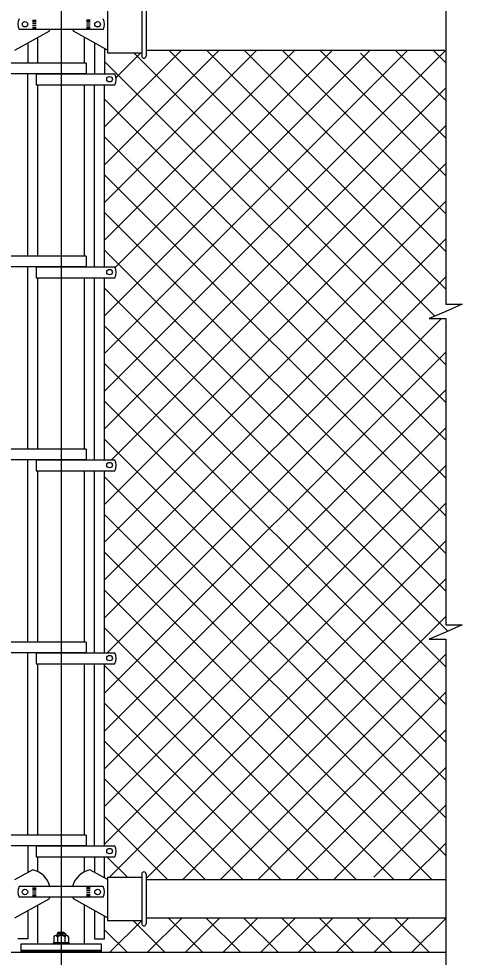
# Model space of a CAD drawing. Extents: x 110698 to 110915, y 110390 to 110472.
# Drawn here: x 110802.25 to 110805.01, y 110455.78 to 110461.64 of the extents above; entities that cross this region are included whole.
import ezdxf

# ---------------------------------------------------------------- set-up
doc = ezdxf.new("R2010")
doc.units = 0
for name, color, linetype in [('AdhocPoint_dp', 7, 'Continuous'), ('PlotBorder_dp', 7, 'Continuous'), ('SheetBorder_dp', 7, 'Continuous'), ('SheetLines_dp', 7, 'Continuous'), ('TextMisc', 7, 'Continuous')]:
    doc.layers.add(name, color=color, linetype=linetype)

msp = doc.modelspace()

# ---------------------------------------------------------------- linework, layer by layer
at = {"layer": 'AdhocPoint_dp'}
msp.add_line((110802.5109, 110464.1815), (110802.5109, 110452.6217), dxfattribs=at)
at = {"layer": 'PlotBorder_dp'}
msp.add_line((110802.5109, 110455.8731), (110802.5109, 110455.8724), dxfattribs=at)
for points in [[(110804.9109, 110461.8153), (110804.9109, 110459.8591), (110805.0142, 110459.8591), (110804.9109, 110459.8141), (110804.8075, 110459.7691), (110804.9109, 110459.7691), (110804.9109, 110458.8754)], [(110804.9109, 110458.8754), (110804.9109, 110457.8577), (110805.0142, 110457.8577), (110804.9109, 110457.8127), (110804.8075, 110457.7677), (110804.9109, 110457.7677), (110804.9109, 110455.8133)], [(110804.9108, 110455.8133), (110804.9108, 110454.3793), (110805.0141, 110454.3793), (110804.9108, 110454.3343), (110804.8075, 110454.2893), (110804.9108, 110454.2893), (110804.9108, 110452.7468)]]:
    msp.add_lwpolyline(points, dxfattribs=at)
msp.add_open_spline([(110803.3059, 110462.9496), (110802.8774, 110462.9749), (110802.1464, 110462.7562), (110801.8439, 110462.1675), (110801.6758, 110460.6605)], degree=2, dxfattribs=at)
at = {"layer": 'SheetBorder_dp'}
for p, q in [((110802.7818, 110459.3161), (110804.9108, 110461.4452)), ((110802.7818, 110459.7875), (110804.4378, 110461.4435)), ((110802.7818, 110460.2589), (110803.9664, 110461.4435)), ((110802.7818, 110460.4946), (110803.7307, 110461.4435)), ((110802.7818, 110460.7303), (110803.495, 110461.4435)), ((110802.7818, 110460.966), (110803.2593, 110461.4435)), ((110802.7818, 110459.5518), (110804.6735, 110461.4435)), ((110802.8476, 110460.0891), (110804.2021, 110461.4435)), ((110803.1842, 110461.4435), (110804.8432, 110459.7846)), ((110803.4199, 110461.4435), (110804.9108, 110459.9526)), ((110803.6556, 110461.4435), (110804.9108, 110460.1883)), ((110803.8913, 110461.4435), (110804.9108, 110460.424)), ((110804.127, 110461.4435), (110804.9108, 110460.6597)), ((110804.5984, 110461.4435), (110804.9108, 110461.1311)), ((110804.8341, 110461.4435), (110804.9108, 110461.3668)), ((110802.7818, 110461.3745), (110804.9108, 110459.2455)), ((110802.8536, 110461.2736), (110803.0063, 110461.4263)), ((110802.9657, 110461.4263), (110804.9108, 110459.4812)), ((110804.3799, 110461.4263), (110804.9108, 110460.8954)), ((110802.7818, 110459.0804), (110804.9108, 110461.2095)), ((110802.7818, 110461.1388), (110804.9108, 110459.0098)), ((110802.8244, 110458.8873), (110804.9108, 110460.9738)), ((110802.7818, 110460.9031), (110804.9108, 110458.7741)), ((110802.7818, 110458.609), (110804.9108, 110460.7381)), ((110802.7818, 110460.6674), (110804.9108, 110458.5384)), ((110802.7818, 110458.3733), (110804.9108, 110460.5024)), ((110802.7818, 110460.4317), (110804.9108, 110458.3026)), ((110802.7818, 110458.1376), (110804.9108, 110460.2667)), ((110802.7818, 110460.196), (110804.9108, 110458.0669)), ((110802.7818, 110457.9019), (110804.9108, 110460.031)), ((110802.7818, 110459.9603), (110804.9238, 110457.8183)), ((110802.7981, 110457.6825), (110804.8846, 110459.769)), ((110802.7818, 110459.7246), (110804.9108, 110457.5955)), ((110802.7818, 110457.4305), (110804.9108, 110459.5596)), ((110802.7818, 110459.4889), (110804.9108, 110457.3598)), ((110802.7818, 110457.1948), (110804.9108, 110459.3239)), ((110802.7818, 110459.2532), (110804.9108, 110457.1241)), ((110802.7818, 110456.9591), (110804.9108, 110459.0882)), ((110802.7818, 110459.0175), (110804.9108, 110456.8884)), ((110802.7818, 110456.7234), (110804.9108, 110458.8525)), ((110802.7818, 110458.7818), (110804.9108, 110456.6527)), ((110802.7818, 110456.4877), (110804.9108, 110458.6168)), ((110802.7818, 110458.5461), (110804.9108, 110456.417)), ((110802.8116, 110456.2818), (110804.9108, 110458.3811)), ((110802.7818, 110458.3104), (110804.8258, 110456.2664)), ((110803.0402, 110456.2748), (110804.9108, 110458.1454)), ((110802.7818, 110458.0747), (110804.5901, 110456.2664)), ((110803.2676, 110456.2664), (110804.9108, 110457.9097)), ((110802.7818, 110457.839), (110804.3544, 110456.2664)), ((110803.5033, 110456.2664), (110804.9108, 110457.6739)), ((110802.7818, 110457.6033), (110804.1187, 110456.2664)), ((110803.739, 110456.2664), (110804.9108, 110457.4382)), ((110802.7818, 110457.3676), (110803.883, 110456.2664)), ((110803.9747, 110456.2664), (110804.9108, 110457.2025)), ((110802.7818, 110457.1319), (110803.6473, 110456.2664)), ((110804.2104, 110456.2664), (110804.9108, 110456.9668)), ((110802.7818, 110456.8962), (110803.4116, 110456.2664)), ((110804.4615, 110456.2818), (110804.9108, 110456.7311)), ((110802.7818, 110456.6605), (110803.1759, 110456.2664)), ((110804.6818, 110456.2664), (110804.9108, 110456.4954)), ((110802.7964, 110456.4102), (110802.9248, 110456.2818)), ((110802.8145, 110455.8133), (110803.0134, 110456.0122)), ((110802.9613, 110456.0096), (110803.1576, 110455.8133)), ((110803.0502, 110455.8133), (110803.2637, 110456.0268)), ((110803.1798, 110456.0268), (110803.3933, 110455.8133)), ((110803.2859, 110455.8133), (110803.4994, 110456.0268)), ((110803.4155, 110456.0268), (110803.629, 110455.8133)), ((110803.5216, 110455.8133), (110803.7351, 110456.0268)), ((110803.6512, 110456.0268), (110803.8647, 110455.8133)), ((110803.7573, 110455.8133), (110803.9708, 110456.0268)), ((110803.8869, 110456.0268), (110804.1004, 110455.8133)), ((110803.993, 110455.8133), (110804.2065, 110456.0268)), ((110804.1226, 110456.0268), (110804.3361, 110455.8133)), ((110804.2287, 110455.8133), (110804.4422, 110456.0268)), ((110804.3583, 110456.0268), (110804.5718, 110455.8133)), ((110804.4644, 110455.8133), (110804.6779, 110456.0268)), ((110804.594, 110456.0268), (110804.8075, 110455.8133)), ((110804.7001, 110455.8133), (110804.9108, 110456.024)), ((110802.4997, 110455.9348), (110802.5204, 110455.9348)), ((110802.4997, 110455.9251), (110802.5204, 110455.9251)), ((110802.7818, 110455.9534), (110802.9219, 110455.8133)), ((110802.2609, 110455.8202), (110802.7609, 110455.8202)), ((110802.2609, 110455.8167), (110802.7609, 110455.8167))]:
    msp.add_line(p, q, dxfattribs=at)
msp.add_lwpolyline([(110802.2609, 110455.8237), (110802.7609, 110455.8237), (110802.7609, 110455.8133), (110802.2609, 110455.8133)], close=True, dxfattribs=at)
at = {"layer": 'SheetLines_dp'}
msp.add_line((110801.5109, 110455.8133), (110804.9108, 110455.8133), dxfattribs=at)
at = {"layer": 'TextMisc'}
for p, q in [((110802.8004, 110461.6985), (110802.8004, 110461.4263)), ((110803.0134, 110461.7181), (110803.0134, 110461.4084)), ((110803.0402, 110461.7181), (110803.0402, 110461.4084)), ((110802.3309, 110461.6334), (110802.3543, 110461.6334)), ((110802.3309, 110461.6238), (110802.3543, 110461.6238)), ((110802.3309, 110461.613), (110802.3543, 110461.613)), ((110802.6909, 110461.6334), (110802.6674, 110461.6334)), ((110802.6909, 110461.6238), (110802.6674, 110461.6238)), ((110802.6909, 110461.613), (110802.6674, 110461.613)), ((110802.2213, 110461.4444), (110802.4353, 110461.563)), ((110802.7733, 110461.5734), (110802.2485, 110461.5734)), ((110802.3309, 110461.6012), (110802.3543, 110461.6012)), ((110802.3309, 110461.5894), (110802.3543, 110461.5894)), ((110802.3309, 110461.5796), (110802.3543, 110461.5796)), ((110802.8004, 110461.4444), (110802.5865, 110461.563)), ((110802.6909, 110461.6012), (110802.6674, 110461.6012)), ((110802.6909, 110461.5894), (110802.6674, 110461.5894)), ((110802.6909, 110461.5796), (110802.6674, 110461.5796)), ((110802.3025, 110461.4894), (110802.3025, 110461.3643)), ((110802.3651, 110461.3643), (110802.3651, 110461.5241)), ((110802.6568, 110461.3643), (110802.6568, 110461.524)), ((110802.7193, 110461.4894), (110802.7193, 110461.2967)), ((110802.7193, 110461.4894), (110802.7193, 110461.4425)), ((110802.7818, 110461.4548), (110802.7818, 110461.2967)), ((110802.7818, 110461.4548), (110802.7818, 110461.4425)), ((110804.9108, 110461.4435), (110803.0402, 110461.4435)), ((110803.0134, 110461.4263), (110802.8004, 110461.4263)), ((110802.6667, 110461.3643), (110802.1756, 110461.3643)), ((110802.6667, 110461.3643), (110802.6667, 110461.2967)), ((110802.6667, 110461.2967), (110802.1763, 110461.2967)), ((110802.3025, 110460.1596), (110802.3025, 110461.2967)), ((110802.3552, 110461.2967), (110802.3552, 110461.2291)), ((110802.3552, 110461.2967), (110802.8462, 110461.2967)), ((110802.3552, 110461.2291), (110802.8455, 110461.2291)), ((110802.3651, 110460.1596), (110802.3651, 110461.2291)), ((110802.6568, 110460.1596), (110802.6568, 110461.2291)), ((110802.7193, 110460.092), (110802.7193, 110461.2291)), ((110802.7818, 110460.092), (110802.7818, 110461.2291)), ((110802.6667, 110460.1596), (110802.1756, 110460.1596)), ((110802.6667, 110460.1596), (110802.6667, 110460.092)), ((110802.6667, 110460.092), (110802.1763, 110460.092)), ((110802.3025, 110458.9549), (110802.3025, 110460.092)), ((110802.3552, 110460.092), (110802.3552, 110460.0244)), ((110802.3552, 110460.092), (110802.8462, 110460.092)), ((110802.3552, 110460.0244), (110802.8455, 110460.0244)), ((110802.3651, 110458.9549), (110802.3651, 110460.0244)), ((110802.6568, 110458.9549), (110802.6568, 110460.0244)), ((110802.7193, 110458.8873), (110802.7193, 110460.0244)), ((110802.7818, 110458.8873), (110802.7818, 110460.0244)), ((110802.6667, 110458.9549), (110802.1756, 110458.9549)), ((110802.6667, 110458.9549), (110802.6667, 110458.8873)), ((110802.6667, 110458.8873), (110802.1763, 110458.8873)), ((110802.3025, 110457.7502), (110802.3025, 110458.8873)), ((110802.3552, 110458.8873), (110802.3552, 110458.8197)), ((110802.3552, 110458.8873), (110802.8462, 110458.8873)), ((110802.3552, 110458.8197), (110802.8455, 110458.8197)), ((110802.3651, 110457.7502), (110802.3651, 110458.8197)), ((110802.6568, 110457.7502), (110802.6568, 110458.8197)), ((110802.7193, 110457.6825), (110802.7193, 110458.8197)), ((110802.7818, 110457.6825), (110802.7818, 110458.8197)), ((110802.6667, 110457.7502), (110802.1756, 110457.7502)), ((110802.6667, 110457.7502), (110802.6667, 110457.6825)), ((110802.6667, 110457.6825), (110802.1763, 110457.6825)), ((110802.3025, 110456.5455), (110802.3025, 110457.6825)), ((110802.3552, 110457.6825), (110802.3552, 110457.6149)), ((110802.3552, 110457.6825), (110802.8462, 110457.6825)), ((110802.3552, 110457.6149), (110802.8455, 110457.6149)), ((110802.3651, 110456.5455), (110802.3651, 110457.6149)), ((110802.6568, 110456.5455), (110802.6568, 110457.6149)), ((110802.7193, 110456.4779), (110802.7193, 110457.6149)), ((110802.7818, 110456.4779), (110802.7818, 110457.6149)), ((110802.6667, 110456.5455), (110802.1756, 110456.5455)), ((110802.6667, 110456.5455), (110802.6667, 110456.4779)), ((110802.6667, 110456.4779), (110802.1763, 110456.4779)), ((110802.3025, 110456.4779), (110802.3025, 110456.312)), ((110802.3552, 110456.4779), (110802.3552, 110456.4102)), ((110802.3552, 110456.4779), (110802.8462, 110456.4779)), ((110802.3552, 110456.4102), (110802.8455, 110456.4102)), ((110802.3651, 110456.3166), (110802.3651, 110456.4102)), ((110802.6568, 110456.3166), (110802.6568, 110456.4102)), ((110802.7193, 110456.4102), (110802.7193, 110456.312)), ((110802.7818, 110456.2774), (110802.7818, 110456.4102)), ((110802.2213, 110456.2671), (110802.3322, 110456.3284)), ((110802.8004, 110456.2671), (110802.6896, 110456.3284)), ((110802.8004, 110456.2818), (110802.8004, 110456.0096)), ((110802.8004, 110456.2818), (110803.0134, 110456.2818)), ((110803.0134, 110456.3014), (110803.0134, 110455.9917)), ((110803.0402, 110456.3014), (110803.0402, 110455.9917)), ((110802.7733, 110456.2245), (110802.2485, 110456.2245)), ((110802.3309, 110456.2167), (110802.3543, 110456.2167)), ((110802.6909, 110456.2167), (110802.6674, 110456.2167)), ((110804.9108, 110456.2664), (110803.0402, 110456.2664)), ((110802.7733, 110456.1567), (110802.2485, 110456.1567)), ((110802.3309, 110456.2071), (110802.3543, 110456.2071)), ((110802.3309, 110456.1963), (110802.3543, 110456.1963)), ((110802.3309, 110456.1845), (110802.3543, 110456.1845)), ((110802.3309, 110456.1727), (110802.3543, 110456.1727)), ((110802.3309, 110456.1629), (110802.3543, 110456.1629)), ((110802.6909, 110456.2071), (110802.6674, 110456.2071)), ((110802.6909, 110456.1963), (110802.6674, 110456.1963)), ((110802.6909, 110456.1845), (110802.6674, 110456.1845)), ((110802.6909, 110456.1727), (110802.6674, 110456.1727)), ((110802.6909, 110456.1629), (110802.6674, 110456.1629)), ((110802.2213, 110456.0277), (110802.4353, 110456.1463)), ((110802.3651, 110455.8653), (110802.3651, 110456.1073)), ((110802.8004, 110456.0277), (110802.5865, 110456.1463)), ((110802.6568, 110455.8653), (110802.6568, 110456.1073)), ((110802.3025, 110456.0727), (110802.3025, 110455.8966)), ((110802.7193, 110456.0727), (110802.7193, 110455.8966)), ((110802.7818, 110455.8966), (110802.7818, 110456.038)), ((110803.0134, 110456.0096), (110802.8004, 110456.0096)), ((110804.9108, 110456.0268), (110803.0402, 110456.0268)), ((110802.4948, 110455.9397), (110802.4851, 110455.93)), ((110802.4851, 110455.93), (110802.4851, 110455.9187)), ((110802.4851, 110455.93), (110802.5366, 110455.93)), ((110802.4948, 110455.9397), (110802.5253, 110455.9397)), ((110802.5253, 110455.9397), (110802.5366, 110455.93)), ((110802.5366, 110455.93), (110802.5366, 110455.9187)), ((110802.3025, 110455.8966), (110802.24, 110455.8966)), ((110802.4612, 110455.8724), (110802.4612, 110455.8653)), ((110802.4612, 110455.8724), (110802.5606, 110455.8724)), ((110802.4654, 110455.9101), (110802.4654, 110455.8724)), ((110802.5562, 110455.8724), (110802.4654, 110455.8724)), ((110802.5449, 110455.9187), (110802.4768, 110455.9187)), ((110802.4881, 110455.9103), (110802.4881, 110455.8724)), ((110802.5335, 110455.9103), (110802.5335, 110455.8724)), ((110802.5562, 110455.9101), (110802.5562, 110455.8724)), ((110802.5606, 110455.8724), (110802.5606, 110455.8653)), ((110802.7193, 110455.8966), (110802.7818, 110455.8966)), ((110802.3911, 110455.8237), (110802.6307, 110455.8237))]:
    msp.add_line(p, q, dxfattribs=at)
msp.add_lwpolyline([(110802.2609, 110455.8653), (110802.7609, 110455.8653), (110802.7609, 110455.8237), (110802.2609, 110455.8237)], close=True, dxfattribs=at)
for centre, radius, start, end in [((110803.0267, 110461.4082), 0.0134, 180, 0), ((110803.0267, 110456.3013), 0.0134, 0, 180), ((110803.0267, 110455.9915), 0.0134, 180, 0), ((110802.4769, 110455.907), 0.0118, 16.59863, 164.70054), ((110802.5109, 110455.884), 0.0347, 49.20147, 130.79853), ((110802.5449, 110455.907), 0.0118, 15.15064, 163.50417)]:
    msp.add_arc(centre, radius, start, end, dxfattribs=at)
for centre, major_axis, start_param, end_param in [((110802.3177, 110461.6072), (-0.0776, 0), 5.810211, 6.75616), ((110802.7041, 110461.6072), (0.0776, 0), 5.810211, 6.75616), ((110802.2977, 110461.6092), (0.146, 0), 5.947976, 6.024627), ((110802.7241, 110461.6092), (-0.146, 0), 0.258558, 0.335209), ((110802.7767, 110461.2636), (0.0776, 0), 5.801244, 6.745158), ((110802.7767, 110460.0589), (0.0776, 0), 5.801046, 6.744962), ((110802.7767, 110460.0589), (0.0776, 0), 5.801046, 6.744962), ((110802.7767, 110458.8542), (0.0776, 0), 5.800848, 6.744767), ((110802.7767, 110458.8542), (0.0776, 0), 5.800848, 6.744767), ((110802.7767, 110457.6493), (0.0776, 0), 5.810211, 6.745158), ((110802.7767, 110457.6493), (0.0776, 0), 5.810211, 6.745158), ((110802.7767, 110456.4447), (0.0776, 0), 5.800651, 6.745353), ((110802.2977, 110456.1925), (0.146, 0), 0.231126, 1.331255), ((110802.7241, 110456.1925), (-0.146, 0), 4.95193, 6.05206), ((110802.3177, 110456.1905), (-0.0776, 0), 5.810211, 6.75616), ((110802.7041, 110456.1905), (0.0776, 0), 5.810211, 6.75616), ((110802.2977, 110456.1925), (0.146, 0), 5.947976, 6.024627), ((110802.7241, 110456.1925), (-0.146, 0), 0.258558, 0.335209)]:
    msp.add_ellipse(centre, major_axis=major_axis, ratio=0.957868, start_param=start_param, end_param=end_param, dxfattribs=at)
for centre, major_axis in [((110802.2843, 110461.6068), (0.0178, 0)), ((110802.7375, 110461.6068), (-0.0178, 0)), ((110802.8126, 110461.264), (-0.0177, 0)), ((110802.8126, 110460.0593), (-0.0177, 0)), ((110802.8126, 110460.0593), (-0.0177, 0)), ((110802.8126, 110458.8546), (-0.0177, 0)), ((110802.8126, 110458.8546), (-0.0177, 0)), ((110802.8126, 110457.6497), (-0.0177, 0)), ((110802.8126, 110457.6497), (-0.0177, 0)), ((110802.8126, 110456.4451), (-0.0177, 0)), ((110802.2843, 110456.19), (0.0178, 0)), ((110802.7375, 110456.19), (-0.0178, 0))]:
    msp.add_ellipse(centre, major_axis=major_axis, ratio=0.957868, dxfattribs=at)

doc.saveas('drawing.dxf')
